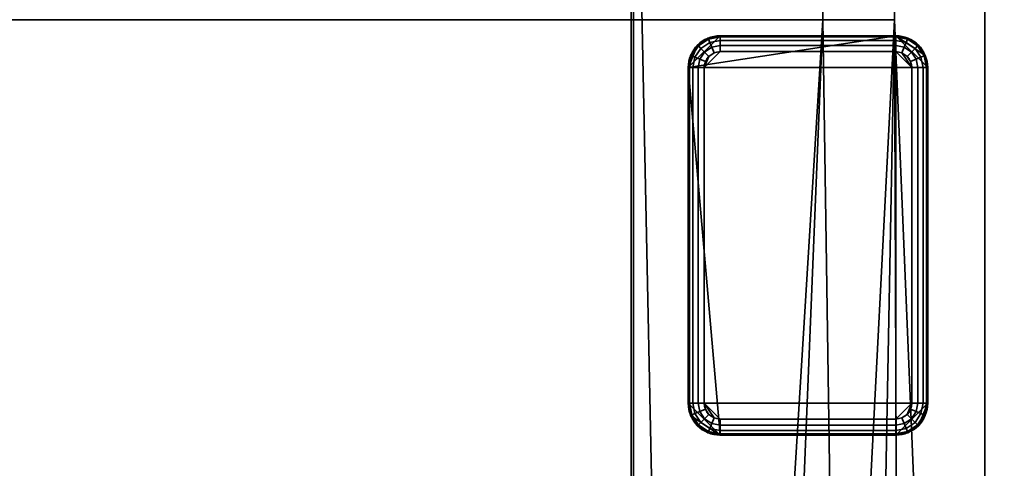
# Model space of a CAD drawing. Header units: millimetres. Extents: x -603 to 3703, y -115 to 249.
# Tile 295 of 656: x 358 to 420, y 175 to 203. Entities that reach past the tile are written whole.
import ezdxf

# ---------------------------------------------------------------- set-up
doc = ezdxf.new("R2010")
doc.units = ezdxf.units.MM
doc.layers.add('151', color=7, linetype='Continuous', true_color=0xffffff)

# ---------------------------------------------------------------- blocks, each defined once
blk = doc.blocks.new('UG_SURFACE_001')
at = {"layer": '151', "color": 252, "linetype": 'Continuous', "lineweight": 35}
for points in [[(603, -13.3, 2212.25), (603, 230.4, 2212.25), (-603, 230.4, 2212.25), (-603, -13.3, 2212.25)], [(-453, -13.3, 2062.25), (-453, 230.4, 2062.25), (453, 230.4, 2062.25), (453, -13.3, 2062.25)]]:
    blk.add_3dface(points, dxfattribs=at)
blk = doc.blocks.new('UG_SURFACE_033')
at = {"layer": '151', "color": 7, "linetype": 'Continuous', "lineweight": 35}
for points in [[(396.65, 11.15, 2003.9), (396.65, 229.15, 2003.9), (-396.65, 229.15, 2003.9), (-396.65, 11.15, 2003.9)], [(-396.5, 11.15, 2003.75), (-396.5, 229.15, 2003.75), (396.5, 229.15, 2003.75), (396.5, 11.15, 2003.75)], [(396.5, 11.15, 2003.75), (396.5, 229.15, 2003.75), (396.65, 229.15, 2003.9), (396.65, 11.15, 2003.9)]]:
    blk.add_3dface(points, dxfattribs=at)
blk = doc.blocks.new('UG_SURFACE_034')
at = {"layer": '151', "color": 41, "linetype": 'Continuous', "lineweight": 35}
for points in [[(-418.65, 67.5, 2025.9), (418.65, 67.5, 2025.9), (418.65, 229.15, 2025.9), (-418.65, 229.15, 2025.9)], [(413, 229.15, 2020.25), (413, 203.3, 2020.25), (-413, 203.3, 2020.25), (-413, 229.15, 2020.25)], [(408.5, 203.3, 2015.75), (408.5, 229.15, 2015.75), (-408.5, 229.15, 2015.75), (-408.5, 203.3, 2015.75)], [(396.65, 229.15, 2003.9), (396.65, 11.15, 2003.9), (-396.65, 11.15, 2003.9), (-396.65, 229.15, 2003.9)], [(401, 19.5, 2008.25), (396.65, 229.15, 2003.9), (408.5, 229.15, 2015.75), (408.5, 203.3, 2015.75)], [(401, 19.5, 2008.25), (401, 11.15, 2008.25), (396.65, 11.15, 2003.9), (396.65, 229.15, 2003.9)], [(413, 203.3, 2020.25), (413, 229.15, 2020.25), (418.65, 229.15, 2025.9), (418.65, 67.5, 2025.9)], [(413, 203.3, 2020.25), (408.5, 203.3, 2015.75), (-408.5, 203.3, 2015.75), (-413, 203.3, 2020.25)], [(403.5, 19.5, 2010.75), (401, 19.5, 2008.25), (408.5, 203.3, 2015.75), (410.5, 71, 2017.75)], [(408.5, 203.3, 2015.75), (413, 203.3, 2020.25), (413.5, 71, 2020.75), (410.5, 71, 2017.75)], [(413.5, 71, 2020.75), (413, 203.3, 2020.25), (418.65, 67.5, 2025.9)]]:
    blk.add_3dface(points, dxfattribs=at)
blk = doc.blocks.new('UG_SURFACE_041')
at = {"layer": '151', "color": 7, "linetype": 'Continuous', "lineweight": 35}
for points in [[(396.5, 11.15, -5.75), (396.5, 229.15, -5.75), (396.65, 229.15, -5.75), (396.65, 11.15, -5.75)], [(396.65, 11.15, 2003.9), (396.65, 229.15, 2003.9), (396.5, 229.15, 2003.75), (396.5, 11.15, 2003.75)], [(396.5, 11.15, 2003.75), (396.5, 229.15, 2003.75), (396.5, 229.15, -5.75), (396.5, 11.15, -5.75)], [(396.65, 11.15, -5.75), (396.65, 229.15, -5.75), (396.65, 229.15, 2003.9), (396.65, 11.15, 2003.9)]]:
    blk.add_3dface(points, dxfattribs=at)
blk = doc.blocks.new('UG_SURFACE_044')
at = {"layer": '151', "color": 253, "linetype": 'Continuous', "lineweight": 35}
for points in [[(400.075, 200.3, -5.75), (402.075, 202.3, -5.75), (401.31, 202.148, -5.75), (400.661, 201.714, -5.75)], [(400.075, 200.3, -5.75), (413.075, 202.3, -5.75), (402.075, 202.3, -5.75)], [(402.075, 177.3, -5.75), (413.075, 177.3, -5.75), (413.075, 202.3, -5.75), (400.075, 200.3, -5.75)], [(402.075, 202.3, -5.75), (402.075, 202.3, -6.75), (401.31, 202.148, -6.75), (401.31, 202.148, -5.75)], [(402.075, 202.224, -7.133), (401.339, 202.077, -7.133), (401.31, 202.148, -6.75), (402.075, 202.3, -6.75)], [(413.075, 202.3, -6.75), (402.075, 202.3, -6.75), (402.075, 202.3, -5.75), (413.075, 202.3, -5.75)], [(402.075, 202.3, -6.75), (413.075, 202.3, -6.75), (413.075, 202.224, -7.133), (402.075, 202.224, -7.133)], [(413.075, 202.3, -5.75), (415.075, 200.3, -5.75), (414.923, 201.065, -5.75)], [(413.075, 202.3, -5.75), (413.075, 177.3, -5.75), (415.075, 179.3, -5.75), (415.075, 200.3, -5.75)], [(414.923, 201.065, -5.75), (414.489, 201.714, -5.75), (413.84, 202.148, -5.75), (413.075, 202.3, -5.75)], [(413.84, 202.148, -5.75), (413.84, 202.148, -6.75), (413.075, 202.3, -6.75), (413.075, 202.3, -5.75)], [(413.811, 202.077, -7.133), (413.075, 202.224, -7.133), (413.075, 202.3, -6.75), (413.84, 202.148, -6.75)], [(400.661, 201.714, -5.75), (400.227, 201.065, -5.75), (400.075, 200.3, -5.75)], [(400.661, 201.714, -5.75), (400.661, 201.714, -6.75), (400.227, 201.065, -6.75), (400.227, 201.065, -5.75)], [(400.715, 201.66, -7.133), (400.298, 201.036, -7.133), (400.227, 201.065, -6.75), (400.661, 201.714, -6.75)], [(401.31, 202.148, -5.75), (401.31, 202.148, -6.75), (400.661, 201.714, -6.75), (400.661, 201.714, -5.75)], [(401.339, 202.077, -7.133), (400.715, 201.66, -7.133), (400.661, 201.714, -6.75), (401.31, 202.148, -6.75)], [(401.422, 201.877, -7.457), (400.868, 201.507, -7.457), (400.715, 201.66, -7.133), (401.339, 202.077, -7.133)], [(401.546, 201.577, -7.674), (401.097, 201.278, -7.674), (400.868, 201.507, -7.457), (401.422, 201.877, -7.457)], [(402.075, 202.007, -7.457), (401.422, 201.877, -7.457), (401.339, 202.077, -7.133), (402.075, 202.224, -7.133)], [(402.075, 201.683, -7.674), (401.546, 201.577, -7.674), (401.422, 201.877, -7.457), (402.075, 202.007, -7.457)], [(402.075, 201.3, -7.75), (401.692, 201.224, -7.75), (401.546, 201.577, -7.674), (402.075, 201.683, -7.674)], [(402.075, 202.224, -7.133), (413.075, 202.224, -7.133), (413.075, 202.007, -7.457), (402.075, 202.007, -7.457)], [(402.075, 202.007, -7.457), (413.075, 202.007, -7.457), (413.075, 201.683, -7.674), (402.075, 201.683, -7.674)], [(402.075, 201.683, -7.674), (413.075, 201.683, -7.674), (413.075, 201.3, -7.75), (402.075, 201.3, -7.75)], [(413.728, 201.877, -7.457), (413.075, 202.007, -7.457), (413.075, 202.224, -7.133), (413.811, 202.077, -7.133)], [(413.604, 201.577, -7.674), (413.075, 201.683, -7.674), (413.075, 202.007, -7.457), (413.728, 201.877, -7.457)], [(413.458, 201.224, -7.75), (413.075, 201.3, -7.75), (413.075, 201.683, -7.674), (413.604, 201.577, -7.674)], [(414.053, 201.278, -7.674), (413.604, 201.577, -7.674), (413.728, 201.877, -7.457), (414.282, 201.507, -7.457)], [(414.282, 201.507, -7.457), (413.728, 201.877, -7.457), (413.811, 202.077, -7.133), (414.435, 201.66, -7.133)], [(414.435, 201.66, -7.133), (413.811, 202.077, -7.133), (413.84, 202.148, -6.75), (414.489, 201.714, -6.75)], [(414.489, 201.714, -5.75), (414.489, 201.714, -6.75), (413.84, 202.148, -6.75), (413.84, 202.148, -5.75)], [(414.852, 201.036, -7.133), (414.435, 201.66, -7.133), (414.489, 201.714, -6.75), (414.923, 201.065, -6.75)], [(414.923, 201.065, -5.75), (414.923, 201.065, -6.75), (414.489, 201.714, -6.75), (414.489, 201.714, -5.75)], [(400.227, 201.065, -5.75), (400.227, 201.065, -6.75), (400.075, 200.3, -6.75), (400.075, 200.3, -5.75)], [(400.298, 201.036, -7.133), (400.151, 200.3, -7.133), (400.075, 200.3, -6.75), (400.227, 201.065, -6.75)], [(400.868, 201.507, -7.457), (400.498, 200.953, -7.457), (400.298, 201.036, -7.133), (400.715, 201.66, -7.133)], [(401.097, 201.278, -7.674), (400.798, 200.829, -7.674), (400.498, 200.953, -7.457), (400.868, 201.507, -7.457)], [(401.368, 201.007, -7.75), (401.151, 200.683, -7.75), (400.798, 200.829, -7.674), (401.097, 201.278, -7.674)], [(414.075, 200.3, -7.75), (401.075, 200.3, -7.75), (402.075, 201.3, -7.75), (413.075, 201.3, -7.75)], [(401.368, 201.007, -7.75), (401.692, 201.224, -7.75), (402.075, 201.3, -7.75), (401.075, 200.3, -7.75)], [(401.692, 201.224, -7.75), (401.368, 201.007, -7.75), (401.097, 201.278, -7.674), (401.546, 201.577, -7.674)], [(414.075, 200.3, -7.75), (413.075, 201.3, -7.75), (413.458, 201.224, -7.75)], [(413.782, 201.007, -7.75), (413.458, 201.224, -7.75), (413.604, 201.577, -7.674), (414.053, 201.278, -7.674)], [(413.458, 201.224, -7.75), (413.782, 201.007, -7.75), (413.999, 200.683, -7.75), (414.075, 200.3, -7.75)], [(413.999, 200.683, -7.75), (413.782, 201.007, -7.75), (414.053, 201.278, -7.674), (414.352, 200.829, -7.674)], [(414.352, 200.829, -7.674), (414.053, 201.278, -7.674), (414.282, 201.507, -7.457), (414.652, 200.953, -7.457)], [(414.652, 200.953, -7.457), (414.282, 201.507, -7.457), (414.435, 201.66, -7.133), (414.852, 201.036, -7.133)], [(414.999, 200.3, -7.133), (414.852, 201.036, -7.133), (414.923, 201.065, -6.75), (415.075, 200.3, -6.75)], [(415.075, 200.3, -5.75), (415.075, 200.3, -6.75), (414.923, 201.065, -6.75), (414.923, 201.065, -5.75)], [(400.498, 200.953, -7.457), (400.368, 200.3, -7.457), (400.151, 200.3, -7.133), (400.298, 201.036, -7.133)], [(400.798, 200.829, -7.674), (400.692, 200.3, -7.674), (400.368, 200.3, -7.457), (400.498, 200.953, -7.457)], [(401.151, 200.683, -7.75), (401.075, 200.3, -7.75), (400.692, 200.3, -7.674), (400.798, 200.829, -7.674)], [(401.075, 200.3, -7.75), (401.151, 200.683, -7.75), (401.368, 201.007, -7.75)], [(414.075, 200.3, -7.75), (413.999, 200.683, -7.75), (414.352, 200.829, -7.674), (414.458, 200.3, -7.674)], [(414.458, 200.3, -7.674), (414.352, 200.829, -7.674), (414.652, 200.953, -7.457), (414.782, 200.3, -7.457)], [(414.782, 200.3, -7.457), (414.652, 200.953, -7.457), (414.852, 201.036, -7.133), (414.999, 200.3, -7.133)], [(400.075, 200.3, -6.75), (400.075, 179.3, -6.75), (400.075, 179.3, -5.75), (400.075, 200.3, -5.75)], [(400.075, 179.3, -6.75), (400.075, 200.3, -6.75), (400.151, 200.3, -7.133), (400.151, 179.3, -7.133)], [(402.075, 177.3, -5.75), (400.075, 200.3, -5.75), (400.075, 179.3, -5.75)], [(400.151, 179.3, -7.133), (400.151, 200.3, -7.133), (400.368, 200.3, -7.457), (400.368, 179.3, -7.457)], [(400.368, 179.3, -7.457), (400.368, 200.3, -7.457), (400.692, 200.3, -7.674), (400.692, 179.3, -7.674)], [(400.692, 179.3, -7.674), (400.692, 200.3, -7.674), (401.075, 200.3, -7.75), (401.075, 179.3, -7.75)], [(401.075, 179.3, -7.75), (401.075, 200.3, -7.75), (414.075, 200.3, -7.75), (414.075, 179.3, -7.75)], [(414.458, 200.3, -7.674), (414.458, 179.3, -7.674), (414.075, 179.3, -7.75), (414.075, 200.3, -7.75)], [(414.782, 200.3, -7.457), (414.782, 179.3, -7.457), (414.458, 179.3, -7.674), (414.458, 200.3, -7.674)], [(414.999, 200.3, -7.133), (414.999, 179.3, -7.133), (414.782, 179.3, -7.457), (414.782, 200.3, -7.457)], [(415.075, 200.3, -6.75), (415.075, 179.3, -6.75), (414.999, 179.3, -7.133), (414.999, 200.3, -7.133)], [(415.075, 179.3, -6.75), (415.075, 200.3, -6.75), (415.075, 200.3, -5.75), (415.075, 179.3, -5.75)], [(400.075, 179.3, -5.75), (400.075, 179.3, -6.75), (400.227, 178.535, -6.75), (400.227, 178.535, -5.75)], [(400.151, 179.3, -7.133), (400.298, 178.564, -7.133), (400.227, 178.535, -6.75), (400.075, 179.3, -6.75)], [(402.075, 177.3, -5.75), (400.075, 179.3, -5.75), (400.227, 178.535, -5.75)], [(400.368, 179.3, -7.457), (400.498, 178.647, -7.457), (400.298, 178.564, -7.133), (400.151, 179.3, -7.133)], [(400.692, 179.3, -7.674), (400.798, 178.771, -7.674), (400.498, 178.647, -7.457), (400.368, 179.3, -7.457)], [(401.075, 179.3, -7.75), (401.151, 178.917, -7.75), (400.798, 178.771, -7.674), (400.692, 179.3, -7.674)], [(401.151, 178.917, -7.75), (401.368, 178.593, -7.75), (401.097, 178.322, -7.674), (400.798, 178.771, -7.674)], [(401.075, 179.3, -7.75), (402.075, 178.3, -7.75), (401.692, 178.376, -7.75)], [(401.075, 179.3, -7.75), (414.075, 179.3, -7.75), (413.075, 178.3, -7.75), (402.075, 178.3, -7.75)], [(401.692, 178.376, -7.75), (401.368, 178.593, -7.75), (401.151, 178.917, -7.75), (401.075, 179.3, -7.75)], [(415.075, 179.3, -5.75), (413.075, 177.3, -5.75), (413.84, 177.452, -5.75), (414.489, 177.886, -5.75)], [(413.782, 178.593, -7.75), (413.458, 178.376, -7.75), (413.075, 178.3, -7.75), (414.075, 179.3, -7.75)], [(414.075, 179.3, -7.75), (413.999, 178.917, -7.75), (413.782, 178.593, -7.75)], [(413.782, 178.593, -7.75), (413.999, 178.917, -7.75), (414.352, 178.771, -7.674), (414.053, 178.322, -7.674)], [(413.999, 178.917, -7.75), (414.075, 179.3, -7.75), (414.458, 179.3, -7.674), (414.352, 178.771, -7.674)], [(414.352, 178.771, -7.674), (414.458, 179.3, -7.674), (414.782, 179.3, -7.457), (414.652, 178.647, -7.457)], [(414.489, 177.886, -5.75), (414.923, 178.535, -5.75), (415.075, 179.3, -5.75)], [(414.652, 178.647, -7.457), (414.782, 179.3, -7.457), (414.999, 179.3, -7.133), (414.852, 178.564, -7.133)], [(414.852, 178.564, -7.133), (414.999, 179.3, -7.133), (415.075, 179.3, -6.75), (414.923, 178.535, -6.75)], [(414.923, 178.535, -5.75), (414.923, 178.535, -6.75), (415.075, 179.3, -6.75), (415.075, 179.3, -5.75)], [(400.298, 178.564, -7.133), (400.715, 177.94, -7.133), (400.661, 177.886, -6.75), (400.227, 178.535, -6.75)], [(400.227, 178.535, -5.75), (400.227, 178.535, -6.75), (400.661, 177.886, -6.75), (400.661, 177.886, -5.75)], [(400.227, 178.535, -5.75), (400.661, 177.886, -5.75), (401.31, 177.452, -5.75), (402.075, 177.3, -5.75)], [(400.498, 178.647, -7.457), (400.868, 178.093, -7.457), (400.715, 177.94, -7.133), (400.298, 178.564, -7.133)], [(400.798, 178.771, -7.674), (401.097, 178.322, -7.674), (400.868, 178.093, -7.457), (400.498, 178.647, -7.457)], [(401.097, 178.322, -7.674), (401.546, 178.023, -7.674), (401.422, 177.723, -7.457), (400.868, 178.093, -7.457)], [(401.368, 178.593, -7.75), (401.692, 178.376, -7.75), (401.546, 178.023, -7.674), (401.097, 178.322, -7.674)], [(401.692, 178.376, -7.75), (402.075, 178.3, -7.75), (402.075, 177.917, -7.674), (401.546, 178.023, -7.674)], [(413.075, 177.917, -7.674), (402.075, 177.917, -7.674), (402.075, 178.3, -7.75), (413.075, 178.3, -7.75)], [(413.075, 178.3, -7.75), (413.458, 178.376, -7.75), (413.604, 178.023, -7.674), (413.075, 177.917, -7.674)], [(413.458, 178.376, -7.75), (413.782, 178.593, -7.75), (414.053, 178.322, -7.674), (413.604, 178.023, -7.674)], [(413.604, 178.023, -7.674), (414.053, 178.322, -7.674), (414.282, 178.093, -7.457), (413.728, 177.723, -7.457)], [(414.053, 178.322, -7.674), (414.352, 178.771, -7.674), (414.652, 178.647, -7.457), (414.282, 178.093, -7.457)], [(414.282, 178.093, -7.457), (414.652, 178.647, -7.457), (414.852, 178.564, -7.133), (414.435, 177.94, -7.133)], [(414.435, 177.94, -7.133), (414.852, 178.564, -7.133), (414.923, 178.535, -6.75), (414.489, 177.886, -6.75)], [(414.489, 177.886, -5.75), (414.489, 177.886, -6.75), (414.923, 178.535, -6.75), (414.923, 178.535, -5.75)], [(400.715, 177.94, -7.133), (401.339, 177.523, -7.133), (401.31, 177.452, -6.75), (400.661, 177.886, -6.75)], [(400.661, 177.886, -5.75), (400.661, 177.886, -6.75), (401.31, 177.452, -6.75), (401.31, 177.452, -5.75)], [(400.868, 178.093, -7.457), (401.422, 177.723, -7.457), (401.339, 177.523, -7.133), (400.715, 177.94, -7.133)], [(401.422, 177.723, -7.457), (402.075, 177.593, -7.457), (402.075, 177.376, -7.133), (401.339, 177.523, -7.133)], [(401.546, 178.023, -7.674), (402.075, 177.917, -7.674), (402.075, 177.593, -7.457), (401.422, 177.723, -7.457)], [(413.075, 177.593, -7.457), (402.075, 177.593, -7.457), (402.075, 177.917, -7.674), (413.075, 177.917, -7.674)], [(413.075, 177.917, -7.674), (413.604, 178.023, -7.674), (413.728, 177.723, -7.457), (413.075, 177.593, -7.457)], [(413.075, 177.593, -7.457), (413.728, 177.723, -7.457), (413.811, 177.523, -7.133), (413.075, 177.376, -7.133)], [(413.728, 177.723, -7.457), (414.282, 178.093, -7.457), (414.435, 177.94, -7.133), (413.811, 177.523, -7.133)], [(413.811, 177.523, -7.133), (414.435, 177.94, -7.133), (414.489, 177.886, -6.75), (413.84, 177.452, -6.75)], [(413.84, 177.452, -5.75), (413.84, 177.452, -6.75), (414.489, 177.886, -6.75), (414.489, 177.886, -5.75)], [(401.339, 177.523, -7.133), (402.075, 177.376, -7.133), (402.075, 177.3, -6.75), (401.31, 177.452, -6.75)], [(401.31, 177.452, -5.75), (401.31, 177.452, -6.75), (402.075, 177.3, -6.75), (402.075, 177.3, -5.75)], [(413.075, 177.376, -7.133), (402.075, 177.376, -7.133), (402.075, 177.593, -7.457), (413.075, 177.593, -7.457)], [(413.075, 177.3, -6.75), (402.075, 177.3, -6.75), (402.075, 177.376, -7.133), (413.075, 177.376, -7.133)], [(402.075, 177.3, -6.75), (413.075, 177.3, -6.75), (413.075, 177.3, -5.75), (402.075, 177.3, -5.75)], [(413.075, 177.376, -7.133), (413.811, 177.523, -7.133), (413.84, 177.452, -6.75), (413.075, 177.3, -6.75)], [(413.075, 177.3, -5.75), (413.075, 177.3, -6.75), (413.84, 177.452, -6.75), (413.84, 177.452, -5.75)]]:
    blk.add_3dface(points, dxfattribs=at)
blk = doc.blocks.new('UG_SURFACE_045')
at = {"layer": '151', "color": 41, "linetype": 'Continuous', "lineweight": 35}
for points in [[(396.65, 229.15, -5.75), (396.65, 11.15, -5.75), (396.65, 11.15, 2003.9), (396.65, 229.15, 2003.9)], [(401, 19.5, -5.75), (396.65, 229.15, -5.75), (408.5, 229.15, -5.75), (408.5, 203.3, -5.75)], [(401, 19.5, -5.75), (401, 11.15, -5.75), (396.65, 11.15, -5.75), (396.65, 229.15, -5.75)], [(408.5, 203.3, 2015.75), (408.5, 229.15, 2015.75), (396.65, 229.15, 2003.9), (396.65, 11.15, 2003.9)], [(408.5, 203.3, -5.75), (408.5, 229.15, -5.75), (408.5, 229.15, 2015.75), (408.5, 203.3, 2015.75)], [(413, 229.15, -5.75), (413, 203.3, -5.75), (413, 203.3, 2020.25), (413, 229.15, 2020.25)], [(413, 203.3, -5.75), (413, 229.15, -5.75), (418.65, 229.15, -5.75), (418.65, 67.5, -5.75)], [(418.65, 67.5, 2025.9), (418.65, 229.15, 2025.9), (413, 229.15, 2020.25), (413, 203.3, 2020.25)], [(418.65, 67.5, 2025.9), (418.65, 67.5, -5.75), (418.65, 229.15, -5.75), (418.65, 229.15, 2025.9)], [(401, 19.5, 2008.25), (408.5, 203.3, 2015.75), (396.65, 11.15, 2003.9)], [(410.5, 71, -5.75), (403.5, 19.5, -5.75), (401, 19.5, -5.75), (408.5, 203.3, -5.75)], [(401, 19.5, 2008.25), (403.5, 19.5, 2010.75), (413, 203.3, 2020.25), (408.5, 203.3, 2015.75)], [(410.5, 71, 2017.75), (413, 203.3, 2020.25), (403.5, 19.5, 2010.75)], [(413, 203.3, 2020.25), (413, 203.3, -5.75), (408.5, 203.3, -5.75), (408.5, 203.3, 2015.75)], [(408.5, 203.3, -5.75), (413, 203.3, -5.75), (413.5, 71, -5.75), (410.5, 71, -5.75)], [(410.5, 71, 2017.75), (413.5, 71, 2020.75), (413, 203.3, 2020.25)], [(413.5, 71, -5.75), (413, 203.3, -5.75), (418.65, 67.5, -5.75)], [(418.65, 67.5, 2025.9), (413, 203.3, 2020.25), (413.5, 71, 2020.75)]]:
    blk.add_3dface(points, dxfattribs=at)

msp = doc.modelspace()

# ---------------------------------------------------------------- linework, layer by layer
at = {"layer": '151', "color": 252, "linetype": 'Continuous', "lineweight": -3, "true_color": 0x939598}
for p, q in [((396.5, 11.15, 2003.75), (396.5, 229.15, 2003.75)), ((396.5, 11.15, -5.75), (396.5, 229.15, -5.75)), ((396.5, 11.15, 2003.75), (396.5, 229.15, 2003.75)), ((396.65, 229.15, -5.75), (396.65, 11.15, -5.75)), ((396.65, 11.15, 2003.9), (396.65, 229.15, 2003.9)), ((396.65, 11.15, 2003.9), (396.65, 229.15, 2003.9)), ((396.65, 229.15, 2003.9), (396.65, 11.15, 2003.9)), ((396.65, 11.15, -5.75), (396.65, 229.15, -5.75)), ((396.65, 229.15, 2003.9), (396.65, 11.15, 2003.9)), ((418.65, 67.5, -5.75), (418.65, 229.15, -5.75)), ((418.65, 67.5, 2025.9), (418.65, 229.15, 2025.9)), ((418.65, 67.5, 2025.9), (418.65, 229.15, 2025.9)), ((402.075, 202.3, -5.75), (413.075, 202.3, -5.75)), ((413.075, 202.3, -6.75), (402.075, 202.3, -6.75)), ((402.075, 202.3, -6.75), (402.075, 202.3, -5.75)), ((413.075, 202.3, -6.75), (413.075, 202.3, -5.75)), ((402.075, 201.3, -7.75), (413.075, 201.3, -7.75)), ((400.075, 179.3, -5.75), (400.075, 200.3, -5.75)), ((400.075, 200.3, -6.75), (400.075, 200.3, -5.75)), ((400.075, 200.3, -6.75), (400.075, 179.3, -6.75)), ((401.075, 179.3, -7.75), (401.075, 200.3, -7.75)), ((414.075, 200.3, -7.75), (414.075, 179.3, -7.75)), ((415.075, 179.3, -6.75), (415.075, 200.3, -6.75)), ((415.075, 200.3, -5.75), (415.075, 179.3, -5.75)), ((415.075, 200.3, -6.75), (415.075, 200.3, -5.75)), ((415.075, 179.3, -6.75), (415.075, 200.3, -6.75)), ((400.075, 179.3, -6.75), (400.075, 179.3, -5.75)), ((415.075, 179.3, -6.75), (415.075, 179.3, -5.75)), ((413.075, 178.3, -7.75), (402.075, 178.3, -7.75)), ((413.075, 177.3, -5.75), (402.075, 177.3, -5.75)), ((402.075, 177.3, -6.75), (413.075, 177.3, -6.75)), ((402.075, 177.3, -6.75), (402.075, 177.3, -5.75)), ((413.075, 177.3, -6.75), (413.075, 177.3, -5.75))]:
    msp.add_line(p, q, dxfattribs=at)
for centre, start, end in [((402.075, 200.3, -6.75), 90, 180), ((413.075, 200.3, -6.75), 0, 90), ((402.075, 179.3, -6.75), 180, 270), ((413.075, 179.3, -6.75), 270, 0)]:
    msp.add_arc(centre, 2, start, end, dxfattribs=at)
at = {"layer": '151', "color": 252, "linetype": 'Continuous', "lineweight": -3, "true_color": 0x939598, "extrusion": (0, 0, -1)}
for centre, radius, start, end in [((-402.075, 200.3, 5.75), 2, 0, 90), ((-413.075, 200.3, 5.75), 2, 90, 180), ((-402.075, 200.3, 7.75), 1, 0, 90), ((-413.075, 200.3, 7.75), 1, 90, 180), ((-402.075, 179.3, 5.75), 2, 270, 0), ((-402.075, 179.3, 7.75), 1, 270, 0), ((-413.075, 179.3, 7.75), 1, 180, 270), ((-413.075, 179.3, 5.75), 2, 180, 270)]:
    msp.add_arc(centre, radius, start, end, dxfattribs=at)
at = {"layer": '151', "color": 252, "linetype": 'Continuous', "lineweight": -3, "true_color": 0x939598, "extrusion": (1, 0, 0)}
for centre, start, end in [((201.3, -6.75, 402.075), 270, 0), ((201.3, -6.75, 413.075), 270, 0), ((178.3, -6.75, 402.075), 180, 270), ((178.3, -6.75, 413.075), 180, 270)]:
    msp.add_arc(centre, 1, start, end, dxfattribs=at)
at = {"layer": '151', "color": 252, "linetype": 'Continuous', "lineweight": -3, "true_color": 0x939598, "extrusion": (0, 1, 0)}
for centre, start, end in [((-401.075, -6.75, 200.3), 270, 0), ((-414.075, -6.75, 200.3), 180, 270), ((-401.075, -6.75, 179.3), 270, 0), ((-414.075, -6.75, 179.3), 180, 270)]:
    msp.add_arc(centre, 1, start, end, dxfattribs=at)

# ---------------------------------------------------------------- block references
at = {"layer": '151', "color": 252, "linetype": 'Continuous', "lineweight": -3, "true_color": 0x939598}
for name in ['UG_SURFACE_033', 'UG_SURFACE_041', 'UG_SURFACE_001', 'UG_SURFACE_034', 'UG_SURFACE_045', 'UG_SURFACE_044']:
    msp.add_blockref(name, (0, 0), dxfattribs=at)

doc.saveas('drawing.dxf')
